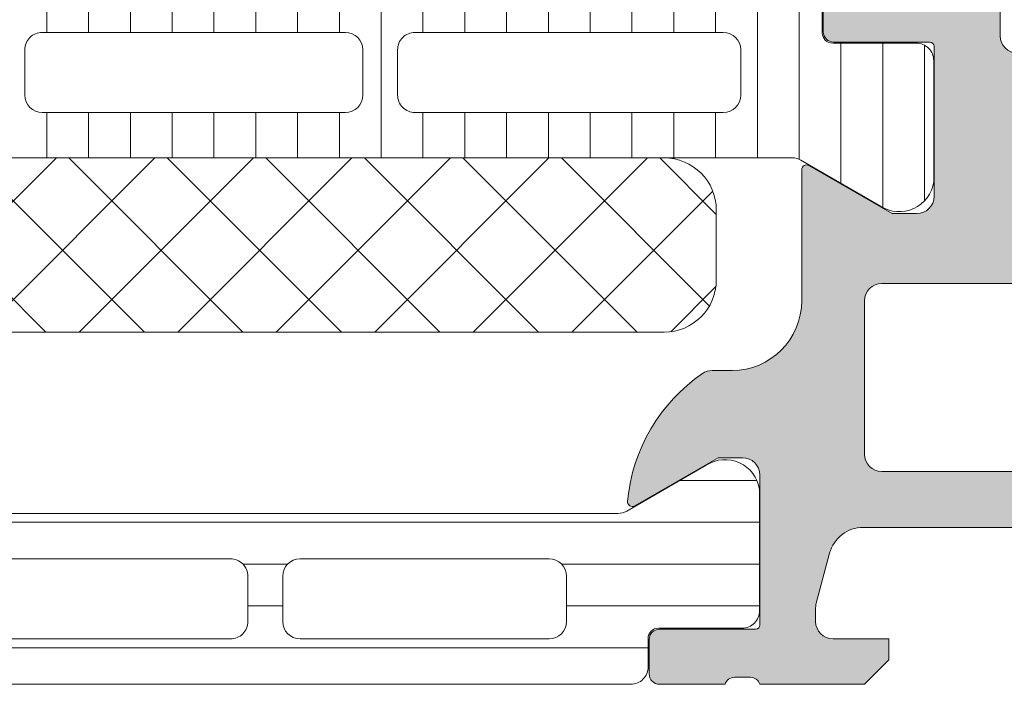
# Model space of a CAD drawing. Header units: millimetres. Extents: x 213386 to 506888, y 183055 to 450952.
# Tile 937 of 1056: x 399566 to 399594, y 339248 to 339267. Entities that reach past the tile are written whole.
import ezdxf

# ---------------------------------------------------------------- set-up
doc = ezdxf.new("R2010")
doc.units = ezdxf.units.MM
doc.layers.add('FASÁDA DETAILNÍ', color=255, linetype='Continuous', lineweight=0)
doc.layers.add('NOVA', color=255, linetype='Continuous', lineweight=0)

# ---------------------------------------------------------------- blocks, each defined once
blk = doc.blocks.new('A$C69D17D4D')
at = {"layer": 'FASÁDA DETAILNÍ'}
h = blk.add_hatch(color=256, dxfattribs=at)
edge = h.paths.add_edge_path()
edge.add_arc((1643.31799277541, 21564.49986385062), 0.5000674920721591, 0.007732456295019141, 89.99226754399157)
edge.add_line((1643.318060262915, 21564.99993133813), (1639.318060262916, 21564.99993133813))
edge.add_arc((1639.318127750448, 21564.49986385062), 0.5000674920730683, 90.00773245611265, 179.992267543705)
edge.add_line((1638.818060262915, 21564.49993133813), (1638.818060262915, 21563.19988251))
edge.add_arc((1639.318097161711, 21563.1999194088), 0.5000369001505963, 180.0042279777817, 269.9957720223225)
edge.add_line((1639.318060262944, 21562.69988251), (1639.818060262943, 21562.69988251))
edge.add_line((1639.818060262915, 21562.69988251), (1639.818060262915, 21563.69988251))
edge.add_line((1639.818060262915, 21563.69988251), (1641.318060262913, 21563.69988251))
edge.add_arc((1641.318097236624, 21562.69991948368), 0.9999630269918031, -0.002118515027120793, 90.0021185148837, ccw=False)
edge.add_line((1642.318060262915, 21562.69988251), (1642.318060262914, 21558.69988251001))
edge.add_arc((1641.317983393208, 21558.69995937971), 1.000076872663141, 270.00440397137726, 359.99559602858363, ccw=False)
edge.add_line((1641.318060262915, 21557.69988251), (1639.818060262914, 21557.69988251))
edge.add_line((1639.818060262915, 21557.69988251), (1639.818060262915, 21558.69988251))
edge.add_line((1639.818060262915, 21558.69988251), (1639.318060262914, 21558.69988251))
edge.add_arc((1639.318002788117, 21558.1999399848), 0.499942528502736, 89.99341311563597, 180.0065868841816)
edge.add_line((1638.818060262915, 21558.19988251), (1638.818060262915, 21555.39989471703))
edge.add_arc((1639.318060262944, 21555.39989471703), 0.5000000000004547, 180, 270.000000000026)
edge.add_line((1639.318060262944, 21554.89989471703), (1639.518060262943, 21554.89989471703))
edge.add_arc((1639.518060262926, 21555.39989471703), 0.5, 270, 360)
edge.add_line((1640.018060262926, 21555.39989471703), (1640.018060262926, 21555.89989471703))
edge.add_arc((1640.518095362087, 21555.89985961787), 0.5000351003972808, 90.00402178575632, 179.9959782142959, ccw=False)
edge.add_line((1640.518060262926, 21556.39989471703), (1641.318063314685, 21556.39989471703))
edge.add_arc((1641.318046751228, 21555.89987815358), 0.5000165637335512, 0.0018979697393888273, 89.99810203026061, ccw=False)
edge.add_line((1641.818063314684, 21555.89989471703), (1641.818063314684, 21524.59990082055))
edge.add_line((1641.818063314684, 21524.59990082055), (1641.385666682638, 21518.56144319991))
edge.add_arc((1640.386446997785, 21518.59989926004), 0.9999594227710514, 270.00000000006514, 357.79599713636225, ccw=False)
edge.add_line((1640.386446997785, 21517.59993983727), (1633.71799478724, 21517.59993983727))
edge.add_arc((1633.717994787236, 21518.09993983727), 0.5, 179.9999999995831, 269.99999999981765, ccw=False)
edge.add_line((1633.217994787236, 21518.09993983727), (1633.217994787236, 21518.99993983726))
edge.add_arc((1632.717994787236, 21518.99993983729), 0.4999999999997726, 0, 90.00000000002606)
edge.add_line((1632.717994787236, 21519.49993983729), (1631.317993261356, 21519.49993983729))
edge.add_arc((1631.050472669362, 21519.5787762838), 0.2788950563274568, 268.835410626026, 343.580123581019, ccw=False)
edge.add_line((1631.044804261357, 21519.29993883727), (1630.591210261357, 21519.29993883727))
edge.add_arc((1630.585549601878, 21519.57880693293), 0.2789255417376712, 196.4245945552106, 271.1628700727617, ccw=False)
edge.add_line((1630.318006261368, 21519.49993983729), (1628.43799526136, 21519.49993983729))
edge.add_arc((1628.437995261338, 21519.19993983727), 0.3000000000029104, 89.99999999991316, 179.9999999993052)
edge.add_line((1628.13799526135, 21519.19993983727), (1628.13799526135, 21518.21996551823))
edge.add_arc((1628.437995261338, 21518.21996551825), 0.2999999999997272, 180.0000000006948, 270.0000000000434)
edge.add_line((1628.437995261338, 21517.91996551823), (1631.197993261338, 21517.91996551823))
edge.add_arc((1631.197993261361, 21517.79996551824), 0.1199999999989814, 0, 90.00000000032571, ccw=False)
edge.add_line((1631.317993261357, 21517.79996551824), (1631.317993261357, 21513.49993983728))
edge.add_arc((1630.817993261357, 21513.49993983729), 0.5, -90, 0, ccw=False)
edge.add_line((1630.817993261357, 21512.99993983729), (1630.117993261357, 21512.99993983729))
edge.add_line((1630.117993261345, 21512.99993983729), (1627.725172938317, 21514.38143529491))
edge.add_arc((1627.656113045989, 21514.26182005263), 0.1381197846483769, 60.00000000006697, 180)
edge.add_line((1627.517993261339, 21514.26182005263), (1627.51799326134, 21510.49993983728))
edge.add_arc((1625.517993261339, 21510.49993983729), 1.999999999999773, -89.99999999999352, 0, ccw=False)
edge.add_line((1625.517993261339, 21508.49993983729), (1624.94999787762, 21508.49993983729))
edge.add_arc((1624.949997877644, 21507.99993983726), 0.500000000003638, 90.0000000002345, 124.4790717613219)
edge.add_arc((1627.497471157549, 21504.29044123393), 4.999999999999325, 124.4790717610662, 174.6507719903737)
edge.add_arc((1622.656119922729, 21504.73805962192), 0.138119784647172, 172.2975625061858, 299.9999999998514)
edge.add_line((1622.725179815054, 21504.61844437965), (1625.118000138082, 21505.99993983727))
edge.add_line((1625.118000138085, 21505.99993983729), (1625.818000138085, 21505.99993983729))
edge.add_arc((1625.818000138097, 21505.49993983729), 0.5, 0, 90, ccw=False)
edge.add_line((1626.318000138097, 21505.49993983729), (1626.318000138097, 21501.19991415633))
edge.add_arc((1626.198000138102, 21501.19991415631), 0.1199999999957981, -90.00000000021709, 0, ccw=False)
edge.add_line((1626.198000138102, 21501.07991415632), (1623.438002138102, 21501.07991415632))
edge.add_arc((1623.438002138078, 21500.77991415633), 0.3000000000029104, 89.99999999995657, 179.9999999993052)
edge.add_line((1623.13800213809, 21500.77991415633), (1623.13800213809, 21499.79993983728))
edge.add_arc((1623.438002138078, 21499.79993983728), 0.2999999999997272, 180.0000000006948, 270.0000000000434)
edge.add_line((1623.438002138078, 21499.49993983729), (1625.318013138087, 21499.49993983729))
edge.add_arc((1625.585556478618, 21499.42107274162), 0.2789255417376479, 88.83712992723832, 163.5754054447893, ccw=False)
edge.add_line((1625.591217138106, 21499.69994083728), (1626.044811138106, 21499.69994083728))
edge.add_arc((1626.050479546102, 21499.42110339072), 0.2788950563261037, 16.41987641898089, 91.16458937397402, ccw=False)
edge.add_line((1626.318000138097, 21499.49993983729), (1629.318058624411, 21499.49993983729))
edge.add_line((1629.318058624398, 21499.49993983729), (1630.018161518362, 21500.20001220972))
edge.add_line((1630.018161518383, 21500.20001220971), (1630.018161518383, 21500.80001831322))
edge.add_line((1630.018161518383, 21500.80001831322), (1628.418155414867, 21500.80001831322))
edge.add_arc((1628.418164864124, 21501.30002776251), 0.5000094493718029, 180.0010827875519, 269.99891721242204, ccw=False)
edge.add_line((1627.918155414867, 21501.30001831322), (1627.918155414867, 21501.69544639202))
edge.add_arc((1628.418155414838, 21501.69544639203), 0.4999999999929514, 164.9999999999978, 180, ccw=False)
edge.add_line((1627.935192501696, 21501.82485591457), (1628.319401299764, 21503.25874266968))
edge.add_arc((1629.285327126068, 21502.99992362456), 1.000000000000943, 89.99999999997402, 164.9999999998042, ccw=False)
edge.add_line((1629.285327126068, 21503.99992362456), (1635.01814931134, 21503.99992362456))
edge.add_line((1635.018149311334, 21503.99992362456), (1635.018149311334, 21500.80001831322))
edge.add_line((1635.018149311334, 21500.80001831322), (1634.218161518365, 21500.80001831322))
edge.add_line((1634.218161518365, 21500.80001831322), (1634.218161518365, 21500.20001220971))
edge.add_line((1634.218161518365, 21500.20001220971), (1635.430594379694, 21499.50003052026))
edge.add_line((1635.430594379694, 21499.50003052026), (1636.518149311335, 21499.50003052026))
edge.add_line((1636.518149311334, 21499.50003052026), (1636.518149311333, 21514.49993983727))
edge.add_arc((1637.018149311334, 21514.49993983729), 0.5000000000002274, 90, 180, ccw=False)
edge.add_line((1637.018149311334, 21514.99993983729), (1642.818060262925, 21514.99993983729))
edge.add_arc((1642.818060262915, 21515.99993983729), 1, 269.999999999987, 360)
edge.add_line((1643.818060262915, 21515.99993983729), (1643.818060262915, 21564.49993133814))
edge = h.paths.add_edge_path(flags=16)
edge.add_line((1634.218161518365, 21505.59992362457), (1629.818161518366, 21505.59992362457))
edge.add_arc((1629.818161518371, 21506.09992362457), 0.5, 180, 270, ccw=False)
edge.add_line((1629.318161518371, 21506.09992362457), (1629.318161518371, 21510.49992362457))
edge.add_arc((1629.818161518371, 21510.49992362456), 0.5, 90, 180, ccw=False)
edge.add_line((1629.818161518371, 21510.99992362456), (1634.218161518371, 21510.99992362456))
edge.add_arc((1634.218161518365, 21510.49992362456), 0.5, 0, 90, ccw=False)
edge.add_line((1634.718161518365, 21510.49992362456), (1634.718161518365, 21506.09992362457))
edge.add_arc((1634.218161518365, 21506.09992362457), 0.5, -90, 0, ccw=False)
h = blk.add_hatch(dxfattribs=at)
h.set_pattern_fill('LINIE', color=256, scale=1.2, angle=90, style=0)
h.set_pattern_definition([(90, (19.28296211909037, -0.6246130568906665), (-1.2, 7.347638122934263e-17), [])])
edge = h.paths.add_edge_path()
edge.add_arc((1628.407976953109, 21518.19074167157), 0.2999999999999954, -179.99792470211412, -89.99792470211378, ccw=False)
edge.add_line((1628.107976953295, 21518.19073080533), (1628.107948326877, 21519.00106213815))
edge.add_arc((1627.607951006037, 21519.00104670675), 0.4999973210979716, 0.001768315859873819, 90.0023822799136)
edge.add_line((1627.607930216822, 21519.50104402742), (1626.766857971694, 21519.50236457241))
edge.add_arc((1626.766857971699, 21519.70236457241), 0.1999999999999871, -179.99999999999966, -89.99999999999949, ccw=False)
edge.add_line((1626.566857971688, 21519.70236457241), (1626.566857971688, 21523.8023645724))
edge.add_arc((1626.066857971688, 21523.80236457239), 0.5000000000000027, -5.216109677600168e-13, 89.99999999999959)
edge.add_line((1626.066857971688, 21524.30236457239), (1625.23610874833, 21524.30236457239))
edge.add_arc((1625.23610874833, 21523.30236457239), 0.9999999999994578, 90.00000000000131, 164.9999999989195)
edge.add_line((1624.270182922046, 21523.56118361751), (1624.066857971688, 21522.80236457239))
edge.add_line((1624.066857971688, 21522.80236457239), (1625.066857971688, 21522.80236457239))
edge.add_line((1625.066857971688, 21522.80236457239), (1625.066857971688, 21520.5023645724))
edge.add_arc((1624.062731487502, 21520.50407381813), 1.004127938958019, -89.76591227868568, -0.09753001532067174, ccw=False)
edge.add_line((1624.066833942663, 21519.49995425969), (1621.066955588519, 21519.49995425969))
edge.add_arc((1621.070983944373, 21520.50407360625), 1.004127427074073, 180.0975179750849, 269.77014032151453, ccw=False)
edge.add_line((1620.066857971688, 21520.5023645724), (1620.066857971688, 21522.80236457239))
edge.add_line((1620.066857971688, 21522.80236457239), (1621.066857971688, 21522.80236457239))
edge.add_line((1621.066857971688, 21522.80236457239), (1620.863533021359, 21523.56118361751))
edge.add_arc((1619.897607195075, 21523.30236457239), 1.000000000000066, 15.00000000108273, 89.99999999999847)
edge.add_line((1619.897607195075, 21524.30236457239), (1619.066857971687, 21524.30236457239))
edge.add_arc((1619.066857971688, 21523.80236457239), 0.4999999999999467, 89.99999999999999, 180)
edge.add_line((1618.566857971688, 21523.80236457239), (1618.566857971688, 21519.7023645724))
edge.add_arc((1618.362684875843, 21519.7040931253), 0.2041804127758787, -88.8441310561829, -0.4850610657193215, ccw=False)
edge.add_line((1618.366803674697, 21519.49995425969), (1592.525436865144, 21519.49993133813))
edge.add_arc((1592.525452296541, 21518.99993401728), 0.4999973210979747, 90.00176831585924, 180.002382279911)
edge.add_line((1592.025454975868, 21518.99991322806), (1592.025483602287, 21518.18958189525))
edge.add_arc((1591.725483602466, 21518.18957102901), 0.299999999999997, -89.9979247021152, 0.0020752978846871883, ccw=False)
edge.add_line((1591.725494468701, 21517.8895710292), (1589.325496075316, 21517.88981604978))
edge.add_arc((1589.325511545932, 21517.3898200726), 0.499995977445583, 90.00177281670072, 180.0023777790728)
edge.add_line((1588.825515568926, 21517.38979932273), (1588.82564221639, 21513.91325782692))
edge.add_arc((1589.81545513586, 21514.05560432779), 0.99999607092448, 188.1836833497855, 302.7290913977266)
edge.add_line((1590.356120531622, 21513.21437126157), (1592.639729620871, 21514.53292369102))
edge.add_arc((1592.88974527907, 21514.09992002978), 0.5000000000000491, 90.00213520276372, 120.00207189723, ccw=False)
edge.add_line((1592.889726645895, 21514.59992002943), (1627.243995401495, 21514.60100634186))
edge.add_arc((1627.244012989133, 21514.10100634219), 0.5000000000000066, 60.00207869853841, 90.00201539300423, ccw=False)
edge.add_line((1627.493997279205, 21514.53402811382), (1629.77770188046, 21513.21564111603))
edge.add_arc((1630.31830633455, 21514.05691334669), 0.9999960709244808, 237.2750591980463, 351.8204672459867)
edge.add_line((1631.308129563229, 21513.91463854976), (1631.308002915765, 21517.39118004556))
edge.add_arc((1630.808006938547, 21517.39116457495), 0.4999959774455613, 0.001772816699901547, 90.00237777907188)
edge.add_line((1630.80798618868, 21517.89116055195), (1628.407987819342, 21517.89074167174))
edge = h.paths.add_edge_path(flags=16)
edge.add_line((1604.216864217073, 21517.70046606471), (1604.216864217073, 21516.40047195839))
edge.add_arc((1603.716867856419, 21516.40046831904), 0.4999963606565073, -90.00041704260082, 0.00041704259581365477, ccw=False)
edge.add_line((1603.716864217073, 21515.90047195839), (1594.866870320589, 21515.90047195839))
edge.add_arc((1594.86686668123, 21516.40046831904), 0.4999963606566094, -180.000417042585, -89.99958295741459, ccw=False)
edge.add_line((1594.366870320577, 21516.40047195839), (1594.366870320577, 21517.70046606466))
edge.add_arc((1594.866870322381, 21517.70048263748), 0.5000000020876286, 90.00000020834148, 180.0018991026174, ccw=False)
edge.add_line((1594.866870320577, 21518.20048263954), (1603.716864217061, 21518.20048263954))
edge.add_arc((1603.716864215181, 21517.70048263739), 0.5000000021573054, -0.0018990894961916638, 89.99999978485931, ccw=False)
edge = h.paths.add_edge_path(flags=16)
edge.add_arc((1614.416870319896, 21517.70048263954), 0.4999999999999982, -2.2737367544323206e-13, 90.000000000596, ccw=False)
edge.add_line((1614.916870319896, 21517.70048263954), (1614.916870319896, 21516.40047195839))
edge.add_arc((1614.416870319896, 21516.40047195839), 0.4999999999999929, -90.00000000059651, -2.8421709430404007e-13, ccw=False)
edge.add_line((1614.416870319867, 21515.90047195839), (1605.716864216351, 21515.90047195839))
edge.add_arc((1605.716864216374, 21516.40047195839), 0.5000000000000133, 180.0000000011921, 269.99999999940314, ccw=False)
edge.add_line((1605.216864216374, 21516.40047195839), (1605.216864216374, 21517.70048263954))
edge.add_arc((1605.716864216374, 21517.70048263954), 0.5000000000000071, 90.0000000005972, 180.0000000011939, ccw=False)
edge.add_line((1605.716864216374, 21518.20048263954), (1614.41687031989, 21518.20048263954))
edge = h.paths.add_edge_path(flags=16)
edge.add_arc((1616.41686668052, 21516.40046831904), 0.4999963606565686, -180.00041704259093, -89.99958295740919, ccw=False)
edge.add_line((1615.916870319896, 21516.40047195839), (1615.916870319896, 21517.70046606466))
edge.add_arc((1616.4168703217, 21517.70048263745), 0.5000000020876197, 90.00000020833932, 180.0018991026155, ccw=False)
edge.add_line((1616.416870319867, 21518.20048263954), (1625.26687947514, 21518.20048263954))
edge.add_arc((1625.266879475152, 21517.70049789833), 0.4999847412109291, -6.252776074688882e-13, 90.00000000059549, ccw=False)
edge.add_line((1625.766864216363, 21517.70049789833), (1625.766864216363, 21516.40048721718))
edge.add_arc((1625.266848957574, 21516.40048721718), 0.5000152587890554, -90.00000000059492, 1.0800249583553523e-12, ccw=False)
edge.add_line((1625.266848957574, 21515.90047195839), (1616.416870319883, 21515.90047195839))
h = blk.add_hatch(dxfattribs=at)
h.set_pattern_fill('NETZ', color=256, scale=2, angle=45, style=0)
h.set_pattern_definition([(45, (1610.066983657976, 21514.59919654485), (-1.414213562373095, 1.414213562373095), []), (135, (1610.066983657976, 21514.59919654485), (-1.414213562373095, -1.414213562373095), [])])
h.paths.add_polyline_path([(1623.566983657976, 21509.59919654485, 0.4142135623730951), (1625.066983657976, 21511.09919654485), (1625.066983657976, 21513.09919654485, 0.4142135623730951), (1623.566983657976, 21514.59919654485), (1596.566983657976, 21514.59919654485, 0.4142135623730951), (1595.066983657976, 21513.09919654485), (1595.066983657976, 21511.09919654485, 0.4142135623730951), (1596.566983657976, 21509.59919654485)])
h = blk.add_hatch(dxfattribs=at)
h.set_pattern_fill('_USER', color=256, scale=1.2, angle=180, style=0, pattern_type=0)
h.set_pattern_definition([(180, (1626.318060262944, 21499.49993133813), (-1.469551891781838e-16, -1.2), [])])
edge = h.paths.add_edge_path()
edge.add_line((1622.493950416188, 21504.46694312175), (1624.777607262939, 21505.78541283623))
edge.add_arc((1625.318242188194, 21504.94416018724), 0.9999960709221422, 8.181608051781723, 122.7270160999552, ccw=False)
edge.add_line((1626.308060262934, 21505.08647083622), (1626.308060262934, 21501.60992933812))
edge.add_arc((1625.808064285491, 21501.6099266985), 0.4999959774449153, -90.00030248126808, 0.00030248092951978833, ccw=False)
edge.add_line((1625.808061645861, 21501.10993072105), (1623.408063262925, 21501.11026267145))
edge.add_arc((1623.408063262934, 21500.81026267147), 0.2999999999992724, 89.99999999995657, 180)
edge.add_line((1623.108063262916, 21500.81026267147), (1623.108063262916, 21499.99993133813))
edge.add_arc((1622.608065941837, 21499.99992865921), 0.4999973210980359, -90.00030698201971, 0.0003069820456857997, ccw=False)
edge.add_line((1622.608063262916, 21499.49993133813), (1592.525588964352, 21499.49993133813))
edge.add_arc((1592.525586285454, 21499.99992865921), 0.4999973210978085, 179.9996930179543, 270.00030698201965, ccw=False)
edge.add_line((1592.025588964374, 21499.99993133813), (1592.025588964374, 21500.81026267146))
edge.add_arc((1591.725588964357, 21500.81026267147), 0.2999999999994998, 0, 90.00000000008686)
edge.add_line((1591.725588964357, 21501.11026267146), (1589.32559058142, 21501.10993072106))
edge.add_arc((1589.325587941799, 21501.6099266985), 0.499995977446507, 179.9996975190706, 270.00030248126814, ccw=False)
edge.add_line((1588.825591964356, 21501.60992933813), (1588.825591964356, 21505.08647083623))
edge.add_arc((1589.815410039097, 21504.94416018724), 0.9999960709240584, 57.27298390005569, 171.8183919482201, ccw=False)
edge.add_line((1590.35604496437, 21505.78541283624), (1592.63970181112, 21504.46694312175))
edge.add_arc((1592.889701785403, 21504.89995583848), 0.5000000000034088, 240.0000034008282, 269.9999400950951)
edge.add_line((1592.88970126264, 21504.39995583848), (1622.243950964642, 21504.39995583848))
edge.add_arc((1622.243950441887, 21504.89995583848), 0.5000000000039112, 270.0000599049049, 299.9999965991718)
edge = h.paths.add_edge_path(flags=16)
edge.add_line((1601.917233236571, 21503.09994507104), (1594.767208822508, 21503.09992981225))
edge.add_arc((1594.76725238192, 21502.59988625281), 0.500043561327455, 90.00499110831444, 179.9950088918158)
edge.add_line((1594.267208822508, 21502.59992981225), (1594.267208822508, 21501.29992103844))
edge.add_arc((1594.767221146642, 21501.29994862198), 0.5000123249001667, 180.0031607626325, 269.9985877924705)
edge.add_line((1594.767208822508, 21500.79993629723), (1601.917233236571, 21500.79993629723))
edge.add_arc((1601.917189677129, 21501.29997985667), 0.500043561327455, 270.0049911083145, 359.9950088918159)
edge.add_line((1602.417233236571, 21501.29993629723), (1602.417233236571, 21502.59994507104))
edge.add_arc((1601.917189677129, 21502.5999015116), 0.5000435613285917, 0.004991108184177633, 89.99500889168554)
edge = h.paths.add_edge_path(flags=16)
edge.add_line((1620.267232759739, 21503.09994507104), (1613.117206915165, 21503.09994507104))
edge.add_arc((1613.117250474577, 21502.5999015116), 0.500043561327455, 90.00499110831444, 179.9950088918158)
edge.add_line((1612.617206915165, 21502.59994507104), (1612.617206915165, 21501.29993629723))
edge.add_arc((1613.117250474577, 21501.29997985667), 0.5000435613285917, 180.0049911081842, 269.9950088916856)
edge.add_line((1613.117206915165, 21500.79993629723), (1620.267232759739, 21500.79993629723))
edge.add_arc((1620.267189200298, 21501.29997985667), 0.500043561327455, 270.0049911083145, 359.9950088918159)
edge.add_line((1620.767232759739, 21501.29993629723), (1620.767232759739, 21502.59994507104))
edge.add_arc((1620.267189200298, 21502.5999015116), 0.5000435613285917, 0.004991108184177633, 89.99500889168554)
edge = h.paths.add_edge_path(flags=16)
edge.add_line((1611.117206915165, 21503.09994507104), (1603.917233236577, 21503.09994507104))
edge.add_arc((1603.917182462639, 21502.59999584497), 0.4999492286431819, 89.99418114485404, 180.0058188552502)
edge.add_line((1603.417233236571, 21502.59994507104), (1603.417233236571, 21501.29993629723))
edge.add_arc((1603.917182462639, 21501.2998855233), 0.4999492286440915, 179.9941811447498, 270.0058188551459)
edge.add_line((1603.917233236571, 21500.79993629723), (1611.117206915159, 21500.79993629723))
edge.add_arc((1611.117257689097, 21501.2998855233), 0.4999492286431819, 269.9941811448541, 360.0058188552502)
edge.add_line((1611.617206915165, 21501.29993629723), (1611.617206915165, 21502.59994507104))
edge.add_arc((1611.117257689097, 21502.59999584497), 0.4999492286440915, 359.9941811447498, 450.0058188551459)
for p, q in [((1628.107976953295, 21518.19073080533), (1628.107948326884, 21519.00106213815)), ((1605.716864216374, 21518.20048263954), (1614.416870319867, 21518.20048263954)), ((1616.416870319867, 21518.20048263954), (1625.266879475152, 21518.20048263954)), ((1605.216864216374, 21516.40047195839), (1605.216864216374, 21517.70048263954)), ((1614.916870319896, 21517.70048263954), (1614.916870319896, 21516.40047195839)), ((1615.916870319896, 21516.40047195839), (1615.916870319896, 21517.70046606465)), ((1625.766864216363, 21517.70049789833), (1625.766864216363, 21516.40048721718)), ((1630.80798618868, 21517.89116055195), (1628.407987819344, 21517.89074167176)), ((1631.308129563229, 21513.91463854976), (1631.308002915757, 21517.39118004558)), ((1614.416870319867, 21515.90047195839), (1605.716864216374, 21515.90047195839)), ((1625.266848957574, 21515.90047195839), (1616.416870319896, 21515.90047195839)), ((1592.889726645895, 21514.59992002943), (1627.243995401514, 21514.60100634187)), ((1627.493997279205, 21514.53402811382), (1629.777701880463, 21513.21564111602))]:
    blk.add_line(p, q, dxfattribs=at)
for points in [[(1633.717994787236, 21517.59993983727, -0.4142135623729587), (1633.217994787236, 21518.09993983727), (1633.217994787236, 21518.99993983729, 0.4142135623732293)], [(1628.13799526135, 21519.19993983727), (1628.13799526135, 21518.21996551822, 0.414213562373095), (1628.437995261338, 21517.91996551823), (1631.197993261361, 21517.91996551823, -0.414213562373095), (1631.317993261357, 21517.79996551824), (1631.317993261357, 21513.49993983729, -0.414213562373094), (1630.817993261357, 21512.99993983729), (1630.117993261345, 21512.99993983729), (1627.725172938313, 21514.3814352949, 0.5773502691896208), (1627.517993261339, 21514.26182005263), (1627.517993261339, 21510.49993983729, -0.4142135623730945), (1625.517993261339, 21508.49993983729), (1624.949997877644, 21508.49993983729, 0.1515887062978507), (1624.666945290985, 21508.41210634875, 0.2224807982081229), (1622.519246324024, 21504.75657158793, 0.6230654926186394), (1622.725179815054, 21504.61844437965), (1625.118000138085, 21505.99993983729), (1625.818000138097, 21505.99993983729, -0.414213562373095), (1626.318000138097, 21505.49993983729), (1626.318000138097, 21501.19991415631, -0.414213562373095), (1626.198000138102, 21501.07991415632), (1623.438002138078, 21501.07991415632, 0.414213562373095), (1623.13800213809, 21500.77991415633), (1623.13800213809, 21499.79993983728, 0.414213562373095), (1623.438002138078, 21499.49993983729), (1625.318013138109, 21499.49993983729, -0.3381811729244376), (1625.591217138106, 21499.69994083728), (1626.044811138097, 21499.69994083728, -0.338212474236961), (1626.318000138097, 21499.49993983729), (1629.318058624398, 21499.49993983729), (1630.018161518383, 21500.20001220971), (1630.018161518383, 21500.80001831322), (1628.418155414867, 21500.80001831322, -0.4142024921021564), (1627.918155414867, 21501.30001831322), (1627.918155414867, 21501.69544639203, -0.06554346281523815), (1627.935192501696, 21501.82485591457), (1628.319401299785, 21503.25874266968, -0.339454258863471), (1629.285327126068, 21503.99992362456), (1635.018149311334, 21503.99992362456)]]:
    blk.add_lwpolyline(points, format="xyb", dxfattribs=at)
for points in [[(1596.566983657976, 21514.59919654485), (1623.566983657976, 21514.59919654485, -0.414213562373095), (1625.066983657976, 21513.09919654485), (1625.066983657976, 21511.09919654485, -0.414213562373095), (1623.566983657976, 21509.59919654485), (1596.566983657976, 21509.59919654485, -0.414213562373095), (1595.066983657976, 21511.09919654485), (1595.066983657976, 21513.09919654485, -0.414213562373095)], [(1634.218161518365, 21505.59992362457), (1629.818161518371, 21505.59992362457, -0.4142135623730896), (1629.318161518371, 21506.09992362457), (1629.318161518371, 21510.49992362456, -0.4142135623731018), (1629.818161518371, 21510.99992362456), (1634.218161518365, 21510.99992362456, -0.4142135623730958), (1634.718161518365, 21510.49992362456), (1634.718161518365, 21506.09992362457, -0.4142135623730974)], [(1622.493950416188, 21504.46694312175), (1624.77760726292, 21505.78541283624, -0.5460410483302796), (1626.308060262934, 21505.08647083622), (1626.308060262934, 21501.60992933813, -0.414216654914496), (1625.808061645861, 21501.10993072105), (1623.408063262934, 21501.11026267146, 0.414213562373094), (1623.108063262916, 21500.81026267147), (1623.108063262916, 21499.99993133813, -0.414216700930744), (1622.608063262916, 21499.49993133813), (1592.525588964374, 21499.49993133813, -0.414216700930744), (1592.025588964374, 21499.99993133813), (1592.025588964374, 21500.81026267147, 0.414213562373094), (1591.725588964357, 21501.11026267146), (1589.325590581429, 21501.10993072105, -0.4142166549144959), (1588.825591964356, 21501.60992933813), (1588.825591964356, 21505.08647083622, -0.5460410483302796), (1590.35604496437, 21505.78541283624), (1592.639701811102, 21504.46694312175, 0.1316522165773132), (1592.88970126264, 21504.39995583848), (1622.24395096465, 21504.39995583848, 0.1316522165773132)], [(1611.117206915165, 21503.09994507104), (1603.917233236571, 21503.09994507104, 0.4142730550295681), (1603.417233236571, 21502.59994507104), (1603.417233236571, 21501.29993629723, 0.4142730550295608), (1603.917233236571, 21500.79993629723), (1611.117206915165, 21500.79993629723, 0.4142730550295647), (1611.617206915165, 21501.29993629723), (1611.617206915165, 21502.59994507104, 0.414273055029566)], [(1620.267232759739, 21503.09994507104), (1613.117206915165, 21503.09994507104, 0.414162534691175), (1612.617206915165, 21502.59994507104), (1612.617206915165, 21501.29993629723, 0.4141625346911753), (1613.117206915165, 21500.79993629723), (1620.267232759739, 21500.79993629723, 0.4141625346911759), (1620.767232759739, 21501.29993629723), (1620.767232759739, 21502.59994507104, 0.4141625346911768)]]:
    blk.add_lwpolyline(points, format="xyb", close=True, dxfattribs=at)
for centre, radius, start, end in [((1605.716864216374, 21517.70048263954), 0.5000000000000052, 90, 180.0000000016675), ((1614.416870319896, 21517.70048263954), 0.4999999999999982, 0, 90), ((1616.4168703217, 21517.70048263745), 0.5000000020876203, 90.00000020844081, 180.0018991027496), ((1625.266879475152, 21517.70049789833), 0.4999847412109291, 0, 90), ((1628.407976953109, 21518.19074167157), 0.2999999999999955, 180.0020752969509, 270.0020752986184), ((1630.808006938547, 21517.39116457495), 0.4999959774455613, 0.00177281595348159, 90.00237777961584), ((1605.716864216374, 21516.40047195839), 0.5000000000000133, 180.0000000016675, 270), ((1614.416870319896, 21516.40047195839), 0.4999999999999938, 270, 0), ((1616.41686668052, 21516.40046831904), 0.4999963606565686, 179.9995829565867, 270.0004170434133), ((1625.266848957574, 21516.40048721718), 0.500015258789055, 270, 0), ((1627.244012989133, 21514.10100634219), 0.5000000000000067, 60.00207869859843, 90.00201539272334), ((1630.31830633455, 21514.05691334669), 0.999996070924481, 237.2750591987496, 351.8204672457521)]:
    blk.add_arc(centre, radius, start, end, dxfattribs=at)

msp = doc.modelspace()

# ---------------------------------------------------------------- block references
at = {"layer": 'NOVA', "ltscale": 300}
msp.add_blockref('A$C69D17D4D', (397960.6382589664, 317748.1544064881), dxfattribs=at)

doc.saveas('drawing.dxf')
